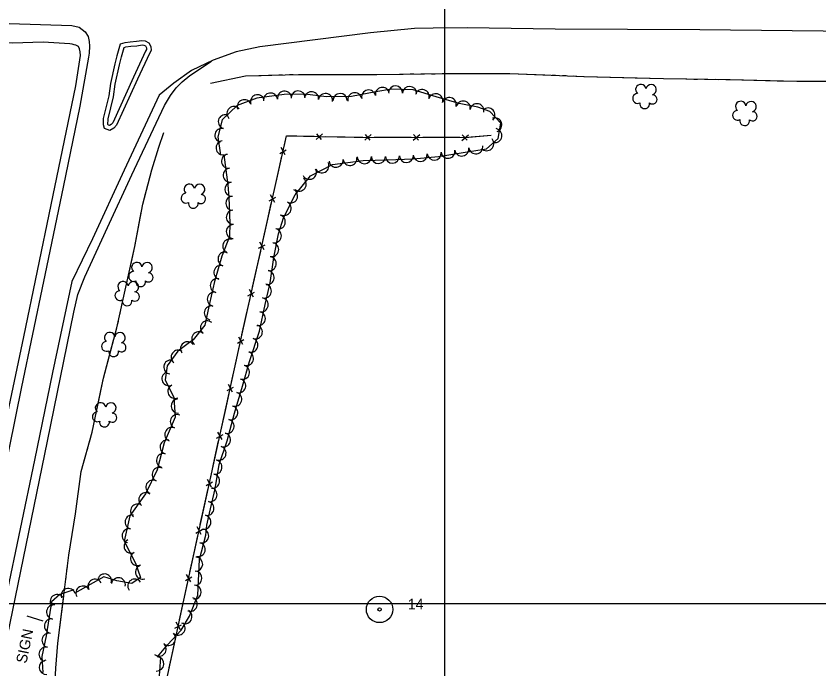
# Model space of a CAD drawing. Extents: x 353423 to 364002, y 127000 to 201942.
# Drawn here: x 361756.7 to 362212.3, y 132962.8 to 133333.3 of the extents above; entities that cross this region are included whole.
import ezdxf

# ---------------------------------------------------------------- set-up
doc = ezdxf.new("R2010")
doc.units = 0
for name, color, linetype in [('E_DTM_SlopeBottom', 7, 'Continuous'), ('E_DTM_SlopeTop', 7, 'Continuous'), ('E_FEN_Generic', 7, 'Continuous'), ('E_LAND_BrushLine', 7, 'Continuous'), ('E_LAND_TreeLine', 7, 'Continuous'), ('E_RDWY_AsphConc', 7, 'Continuous'), ('E_STRUCT_WingWall', 7, 'Continuous')]:
    doc.layers.add(name, color=color, linetype=linetype)

msp = doc.modelspace()

# ---------------------------------------------------------------- linework, layer by layer
at = {"layer": 'E_DTM_SlopeBottom'}
for p, q in [((361926.92, 133263.32), (361930.66, 133266.46)), ((361927.15, 133266.52), (361929.85, 133263.33)), ((361954.52, 133262.9), (361958.21, 133266.1)), ((361954.7, 133266.11), (361957.46, 133262.96)), ((361982.1, 133262.83), (361985.78, 133266.02)), ((361982.27, 133266.03), (361985.03, 133262.89)), ((362009.67, 133262.75), (362013.36, 133265.95)), ((362009.85, 133265.96), (362012.61, 133262.81)), ((361906.36, 133255.36), (361910.03, 133257.38)), ((361909.45, 133254.5), (361907.13, 133258.79)), ((361900.34, 133228.45), (361904.01, 133230.46)), ((361903.43, 133227.58), (361901.1, 133231.88)), ((361894.32, 133201.54), (361897.98, 133203.55)), ((361897.41, 133200.67), (361895.08, 133204.96)), ((361888.29, 133174.63), (361891.96, 133176.64)), ((361891.39, 133173.76), (361889.06, 133178.05)), ((361885.38, 133146.85), (361883.04, 133151.14)), ((361882.29, 133147.71), (361885.95, 133149.74)), ((361879.47, 133119.92), (361877.13, 133124.2)), ((361876.38, 133120.77), (361880.03, 133122.8)), ((361873.56, 133092.98), (361871.22, 133097.26)), ((361870.46, 133093.83), (361874.12, 133095.86)), ((361864.55, 133066.9), (361868.21, 133068.93)), ((361867.65, 133066.05), (361865.31, 133070.33)), ((361858.64, 133039.96), (361862.3, 133041.99)), ((361861.74, 133039.11), (361859.39, 133043.39)), ((361852.73, 133013.03), (361856.39, 133015.06)), ((361855.83, 133012.17), (361853.48, 133016.46)), ((361846.83, 132985.88), (361850.53, 132987.95)), ((361849.97, 132985.03), (361847.58, 132989.35))]:
    msp.add_line(p, q, dxfattribs=at)
for points in [[(361851.79, 133001.8), (361884.6, 133151.31), (361910.12, 133265.36), (361948.56, 133264.64), (362011.62, 133264.47), (362026.2, 133265.64)], [(361908.95, 133260.11), (361910.12, 133265.36), (361915.95, 133265.25)], [(361915.95, 133265.25), (361925.8, 133265.06)], [(361932.32, 133264.94), (361943.52, 133264.73)], [(362015.03, 133264.74), (362026.2, 133265.64)], [(361943.52, 133264.73), (361948.56, 133264.64), (361953.38, 133264.62)], [(361959.89, 133264.61), (361971.1, 133264.58)], [(361971.1, 133264.58), (361980.95, 133264.55)], [(361987.47, 133264.53), (361998.67, 133264.5)], [(361998.67, 133264.5), (362008.53, 133264.48)], [(361905.37, 133244.13), (361907.52, 133253.75)], [(361902.92, 133233.2), (361905.37, 133244.13)], [(361899.35, 133217.22), (361901.5, 133226.84)], [(361896.9, 133206.29), (361899.35, 133217.22)], [(361893.33, 133190.31), (361895.48, 133199.93)], [(361890.88, 133179.38), (361893.33, 133190.31)], [(361887.3, 133163.4), (361889.46, 133173.02)], [(361884.86, 133152.46), (361887.3, 133163.4)], [(361881.34, 133136.48), (361883.46, 133146.1)], [(361878.94, 133125.53), (361881.34, 133136.48)], [(361875.43, 133109.54), (361877.54, 133119.17)], [(361873.03, 133098.59), (361875.43, 133109.54)], [(361869.52, 133082.6), (361871.63, 133092.23)], [(361867.12, 133071.66), (361869.52, 133082.6)], [(361863.61, 133055.67), (361865.72, 133065.29)], [(361861.21, 133044.72), (361863.61, 133055.67)], [(361857.7, 133028.73), (361859.81, 133038.36)], [(361855.29, 133017.79), (361857.7, 133028.73)], [(361851.79, 133001.8), (361853.9, 133011.42)], [(361878.29, 131213.33), (361848.45, 131372.9), (361823.99, 131512.17), (361810.41, 131584.23), (361778.23, 131766.92), (361767.39, 131841.96), (361758.28, 131940.75), (361750.91, 132031.6), (361745.14, 132114.91), (361734.25, 132261.02), (361730.83, 132314.1), (361722.15, 132402.74), (361735.2, 132462.79), (361756.62, 132560.57), (361777.4, 132659.3), (361799.83, 132762.09), (361820.91, 132859.48), (361836.68, 132931.42), (361851.79, 133001.8)], [(361849.41, 132990.71), (361851.79, 133001.8)], [(361845.93, 132974.51), (361848.02, 132984.26)], [(361843.55, 132963.42), (361845.93, 132974.51)]]:
    msp.add_lwpolyline(points, dxfattribs=at)
at = {"layer": 'E_DTM_SlopeTop'}
for points in [[(361456.54, 133332.47), (361607.38, 133331.74), (361675.67, 133331.02), (361734.77, 133329.7), (361788.34, 133327.99), (361792.56, 133327), (361795.85, 133324.4), (361797.51, 133321.72), (361798.18, 133318.78), (361798.29, 133316.2), (361798.11, 133312.17), (361797.86, 133310), (361792.84, 133282.19), (361783.3, 133236.14), (361772.31, 133182.72), (361759.76, 133122.91), (361749.17, 133070.55), (361731.86, 132986.01)], [(362232.11, 133324.51), (362144.79, 133325.4), (362062.54, 133325.88), (362012.61, 133326.52), (361993.32, 133326.42), (361982.83, 133326.14), (361957.85, 133323.78), (361926.37, 133319.83), (361894.96, 133315.91), (361881.65, 133313.07), (361868.57, 133308.24), (361856.3, 133302.36), (361846.28, 133295.17), (361837.88, 133288.33), (361817.93, 133245.82), (361800.01, 133206.96), (361788.38, 133182.75), (361777.25, 133131.05), (361767.05, 133081.29), (361750.8, 133003.4), (361746.66, 132982.42)], [(361726.68, 132986.1), (361748.26, 133090.17), (361761.05, 133151.36), (361776.6, 133226.1), (361790.59, 133293.73), (361793.17, 133310.82), (361792.97, 133313.03), (361792.68, 133314.6), (361792.02, 133315.93), (361791.39, 133316.35), (361790.57, 133316.8), (361789.73, 133317.01), (361788.56, 133317.29), (361787.21, 133317.57), (361772.01, 133318.39), (361754.55, 133317.86), (361731.82, 133318.79), (361635.32, 133318.94), (361630.78, 133316.84)], [(361814.04, 133310.88), (361815.99, 133317.44), (361818.49, 133318.29), (361821.47, 133318.6), (361824.96, 133318.95), (361828.06, 133319.39), (361829.94, 133319.27), (361832.04, 133318.15), (361833.14, 133316.03), (361833.32, 133313.7), (361832.37, 133312.12), (361825.63, 133297.51), (361813.68, 133271.39), (361812.19, 133269.68), (361809.79, 133268.43), (361806.86, 133269.46), (361806.29, 133271.59), (361806.24, 133272.86), (361806.35, 133273.94), (361806.36, 133275.24), (361809.42, 133288.02), (361810.5, 133294.94)], [(361816.44, 133310.17), (361818.01, 133315.49), (361819.02, 133315.83), (361821.73, 133316.12), (361825.25, 133316.47), (361828.16, 133316.88), (361829.24, 133316.81), (361830.17, 133316.31), (361830.68, 133315.33), (361830.76, 133314.3), (361830.16, 133313.29), (361823.36, 133298.55), (361811.56, 133272.76), (361810.62, 133271.68), (361809.6, 133271.15), (361808.94, 133271.38), (361808.78, 133271.97), (361808.74, 133272.79), (361808.85, 133273.8), (361808.86, 133274.93), (361811.88, 133287.54), (361812.97, 133294.55)], [(361810.53, 133295.09), (361812.98, 133306.22), (361814, 133310.72)], [(361751.86, 132981.48), (361774.49, 133092.04), (361789.52, 133165.36), (361791.79, 133175.38), (361795.74, 133185.27), (361808.58, 133213.24), (361822.42, 133243.18), (361836.17, 133272.58), (361840.82, 133282.61), (361844.28, 133288.29), (361847.6, 133292.49), (361851.01, 133295.89), (361855.35, 133299.54), (361867.55, 133307.76)], [(361812.97, 133294.55), (361815.42, 133305.68), (361816.44, 133310.17)]]:
    msp.add_lwpolyline(points, dxfattribs=at)
at = {"layer": 'E_FEN_Generic'}
for points in [[(361836.9, 132969.71), (361842.66, 132976.44), (361850.35, 132984.8), (361855.14, 132992.81), (361859.81, 133004.64), (361860.79, 133024.85), (361864.27, 133038.76), (361864.98, 133044.34), (361866.5, 133051.15), (361869.59, 133064.97), (361871.92, 133078.9), (361876.39, 133092.35), (361880.62, 133108.03), (361885.19, 133123.36), (361889.05, 133137.21), (361894.79, 133154.48), (361897.96, 133169.59), (361900.84, 133181.96), (361903, 133196.36), (361905.59, 133209.76), (361908.41, 133218.78), (361915.15, 133231.83), (361923.72, 133242.57), (361936.33, 133249.12), (361953.64, 133251.35), (361967.24, 133251.62), (361982.07, 133252.24), (361996.43, 133253.63), (362011.52, 133256.05), (362023.67, 133257.89), (362030.21, 133263.89), (362031.82, 133272.46), (362025.52, 133279.08), (362018.69, 133281.57), (362008.06, 133283.7), (361995, 133287.39), (361982, 133291.41), (361969.8, 133291.88), (361960.84, 133290.3), (361946.99, 133287.57), (361932.77, 133287.4), (361920.47, 133288.98), (361908.8, 133288.76), (361893.21, 133286.72), (361882.17, 133282.61), (361873.55, 133274.44), (361871.13, 133264.82), (361872.61, 133254.27)], [(361874.67, 133254.56), (361876.78, 133237.58), (361877.39, 133230.36), (361877.99, 133215.84), (361877.8, 133208.27), (361873.53, 133197.03), (361869.19, 133182.64), (361866.49, 133170.18), (361863.83, 133157.9), (361857.24, 133149.56), (361848.47, 133143.07), (361842.49, 133134.81), (361841.37, 133126.94), (361846.18, 133116.83), (361846.9, 133105.65), (361840.79, 133091.11), (361836.81, 133075.72), (361830.14, 133062.26), (361821.14, 133049.78), (361818.05, 133035.42), (361824.52, 133022.91), (361827.24, 133014.68), (361822.4, 133011.26), (361813.91, 133012.85), (361806.5, 133015.02), (361790.1, 133005.78)], [(361789.42, 133007.78), (361781.52, 133005.11), (361776.77, 133001), (361775.46, 132992.46), (361773.76, 132981.59), (361771.27, 132969.88), (361771.93, 132960.78)], [(361838.15, 132958.99), (361838.83, 132969.59)]]:
    msp.add_lwpolyline(points, dxfattribs=at)
for centre, radius, start, end in [((361964.55, 133288.83), 3.99, 9.973, 189.9577), ((361972, 133289.7), 3.99, 357.8292, 177.8139), ((361979.98, 133289.4), 3.99, 357.8292, 177.8139), ((362111.23, 133291.56), 2.97, 8.6794, 229.9133), ((362117.08, 133291.47), 2.97, 286.3302, 169.3035), ((361893.64, 133284.65), 3.99, 20.4099, 200.3946), ((361901.08, 133285.64), 3.99, 7.4798, 187.4644), ((361909, 133286.68), 3.99, 7.4798, 187.4644), ((361916.74, 133286.82), 3.99, 1.088, 181.0727), ((361924.39, 133286.37), 3.99, 352.7027, 172.6874), ((361932.31, 133285.36), 3.99, 352.7027, 172.6874), ((361940.58, 133285.4), 3.99, 0.6604, 180.6451), ((361948.91, 133285.82), 3.99, 11.1751, 191.1598), ((361956.74, 133287.36), 3.99, 11.1751, 191.1598), ((361987.15, 133287.63), 3.99, 342.8121, 162.7968), ((361994.83, 133285.26), 3.99, 344.2449, 164.2296), ((362109.39, 133286.51), 2.78, 91.6503, 299.4233), ((362117.87, 133286.01), 2.61, 231.0355, 88.9681), ((361886.16, 133281.86), 3.99, 20.4099, 200.3946), ((362002.52, 133283.09), 3.99, 344.2449, 164.2296), ((362010.41, 133281.1), 3.99, 348.6625, 168.6472), ((362018.23, 133279.53), 3.99, 348.6625, 168.6472), ((362113.48, 133283.53), 2.78, 168.3273, 9.3384), ((362167.95, 133281.98), 2.97, 8.6794, 229.9133), ((362173.8, 133281.89), 2.97, 286.3302, 169.3035), ((361880.34, 133277.99), 3.99, 43.4595, 223.4442), ((362024.47, 133277.16), 3.99, 313.5843, 133.569), ((362166.11, 133276.93), 2.78, 91.6503, 299.4233), ((362174.59, 133276.43), 2.61, 231.0355, 88.9681), ((361875.42, 133273.34), 3.99, 75.8972, 255.8818), ((362028.35, 133271.56), 3.99, 289.1771, 109.1618), ((362170.2, 133273.94), 2.78, 168.3273, 9.3384), ((361873.48, 133265.59), 3.99, 75.8972, 255.8818), ((362028.39, 133265.48), 3.99, 259.3981, 79.3828), ((361874.12, 133258.51), 3.99, 97.9712, 277.9559), ((362023.83, 133260.86), 3.99, 222.5276, 42.5123), ((361994, 133255.49), 3.99, 185.5629, 5.5476), ((362001.77, 133256.6), 3.99, 189.1027, 9.0874), ((362009.66, 133257.86), 3.99, 189.1027, 9.0874), ((362017.56, 133259.08), 3.99, 188.6248, 8.6095), ((361877.23, 133250.88), 3.97, 97.0878, 277.0725), ((361938.25, 133251.48), 3.99, 187.3496, 7.3343), ((361946.17, 133252.5), 3.99, 187.3496, 7.3343), ((361954.32, 133253.46), 3.99, 181.1239, 1.1085), ((361962.3, 133253.61), 3.99, 181.1239, 1.1085), ((361970.23, 133253.83), 3.99, 182.3896, 2.3743), ((361978.21, 133254.17), 3.99, 182.3896, 2.3743), ((361986.05, 133254.72), 3.99, 185.5629, 5.5476), ((361878.2, 133243), 3.97, 97.0878, 277.0725), ((361930.24, 133248.31), 3.99, 207.4817, 27.4663), ((361923.15, 133244.63), 3.99, 207.4817, 27.4663), ((361854.96, 133235), 2.97, 8.6794, 229.9133), ((361860.82, 133234.92), 2.97, 286.3302, 169.3035), ((361879.08, 133235.03), 3.97, 94.8153, 274.8), ((361917.39, 133237.98), 3.99, 231.4136, 51.3983), ((361912.48, 133231.21), 3.99, 242.6782, 62.6629), ((361853.13, 133229.95), 2.78, 91.6503, 299.4233), ((361861.61, 133229.45), 2.61, 231.0355, 88.9681), ((361879.61, 133227.03), 3.97, 92.3861, 272.3707), ((361857.22, 133226.97), 2.78, 168.3273, 9.3384), ((361908.81, 133224.12), 3.99, 242.6782, 62.6629), ((361879.94, 133219.1), 3.97, 92.3861, 272.3707), ((361905.5, 133216.49), 3.99, 252.6656, 72.6503), ((361879.95, 133211.03), 3.97, 88.509, 268.4937), ((361903.24, 133208.6), 3.99, 259.0656, 79.0502), ((361877.92, 133202.74), 3.97, 69.2263, 249.211), ((361901.72, 133200.76), 3.99, 259.0656, 79.0502), ((361875.22, 133195.44), 3.97, 73.2398, 253.2245), ((361900.35, 133192.8), 3.99, 261.4806, 81.4653), ((361825.19, 133190.56), 2.97, 8.6794, 229.9133), ((361831.04, 133190.48), 2.97, 286.3302, 169.3035), ((361823.36, 133185.51), 2.78, 91.6503, 299.4233), ((361831.83, 133185.01), 2.61, 231.0355, 88.9681), ((361872.93, 133187.84), 3.97, 73.2398, 253.2245), ((361899.17, 133184.91), 3.99, 261.4806, 81.4653), ((361827.45, 133182.53), 2.78, 168.3273, 9.3384), ((361870.82, 133180.36), 3.97, 77.7557, 257.7404), ((361817.41, 133179.69), 2.97, 8.6794, 229.9133), ((361823.26, 133179.61), 2.97, 286.3302, 169.3035), ((361897.6, 133177.26), 3.99, 256.9164, 76.9011), ((361815.57, 133174.64), 2.78, 91.6503, 299.4233), ((361824.05, 133174.14), 2.61, 231.0355, 88.9681), ((361869.14, 133172.61), 3.97, 77.7557, 257.7404), ((361819.66, 133171.66), 2.78, 168.3273, 9.3384), ((361895.79, 133169.43), 3.99, 258.1576, 78.1423), ((361867.46, 133164.86), 3.97, 77.7842, 257.7689), ((361894.16, 133161.62), 3.99, 258.1576, 78.1423), ((361865.23, 133156.32), 3.97, 51.7182, 231.7028), ((361892.45, 133154.07), 3.99, 251.6145, 71.5992), ((361809.8, 133150.87), 2.97, 8.6794, 229.9133), ((361815.65, 133150.79), 2.97, 286.3302, 169.3035), ((361860.31, 133150.1), 3.97, 51.7182, 231.7028), ((361807.96, 133145.82), 2.78, 91.6503, 299.4233), ((361816.44, 133145.32), 2.61, 231.0355, 88.9681), ((361853.96, 133144.55), 3.97, 36.471, 216.4557), ((361889.94, 133146.49), 3.99, 251.6145, 71.5992), ((361812.05, 133142.84), 2.78, 168.3273, 9.3384), ((361848.6, 133139.72), 3.97, 54.1278, 234.1124), ((361887.42, 133138.92), 3.99, 251.6145, 71.5992), ((361844.49, 133134.15), 3.97, 81.9357, 261.9203), ((361885.19, 133131.15), 3.99, 254.4443, 74.429), ((361843.4, 133127.51), 3.97, 115.4466, 295.4313), ((361846.81, 133120.34), 3.97, 115.4466, 295.4313), ((361883.05, 133123.49), 3.99, 253.3924, 73.3771), ((361880.77, 133115.84), 3.99, 253.3924, 73.3771), ((361848.58, 133111.94), 3.97, 93.6976, 273.6822), ((361804.6, 133110.95), 2.97, 8.6794, 229.9133), ((361810.45, 133110.87), 2.97, 286.3302, 169.3035), ((361878.48, 133108.14), 3.99, 254.9185, 74.9031), ((361802.76, 133105.9), 2.78, 91.6503, 299.4233), ((361811.24, 133105.4), 2.61, 231.0355, 88.9681), ((361848.13, 133103.21), 3.97, 67.1934, 247.1781), ((361806.85, 133102.92), 2.78, 168.3273, 9.3384), ((361876.4, 133100.43), 3.99, 254.9185, 74.9031), ((361845.05, 133095.9), 3.97, 67.1934, 247.1781), ((361874.35, 133092.84), 3.99, 251.62, 71.6047), ((361842.33, 133088.78), 3.97, 75.5097, 255.4943), ((361871.83, 133085.26), 3.99, 251.62, 71.6047), ((361840.34, 133081.1), 3.97, 75.5097, 255.4943), ((361869.53, 133077.3), 3.99, 260.5313, 80.516), ((361837.85, 133073.15), 3.97, 63.6728, 243.6575), ((361834.33, 133066.04), 3.97, 63.6728, 243.6575), ((361868.22, 133069.42), 3.99, 260.5313, 80.516), ((361866.72, 133061.7), 3.99, 257.3797, 77.3644), ((361830.25, 133058.86), 3.97, 54.1876, 234.1723), ((361825.61, 133052.43), 3.97, 54.1876, 234.1723), ((361864.98, 133053.91), 3.99, 257.3797, 77.3644), ((361822.5, 133046.24), 3.97, 77.8592, 257.8439), ((361863.24, 133046.12), 3.99, 257.4584, 77.443), ((361820.83, 133038.48), 3.97, 77.8592, 257.8439), ((361862, 133038.29), 3.99, 255.9549, 75.9396), ((361821.9, 133032.51), 3.97, 117.3674, 297.3521), ((361860.06, 133030.55), 3.99, 255.9549, 75.9396), ((361825.54, 133025.46), 3.97, 117.3674, 297.3521), ((361858.58, 133022.32), 3.99, 267.2369, 87.2216), ((361828.42, 133017.73), 3.97, 108.292, 288.2767), ((361806.88, 133012.75), 3.97, 343.6303, 163.6149), ((361814.73, 133010.58), 3.97, 349.3811, 169.3658), ((361858.19, 133014.35), 3.99, 267.2369, 87.2216), ((361794.57, 133005.92), 3.97, 29.4193, 209.404), ((361801.49, 133009.81), 3.97, 29.4193, 209.404), ((361824.02, 133009.86), 3.97, 35.3018, 215.2865), ((361857.8, 133006.38), 3.99, 267.2369, 87.2216), ((361786.27, 133004.48), 4.04, 18.686, 198.6707), ((361780.04, 133001.03), 4.04, 40.8986, 220.8833), ((361855.54, 132999.5), 3.99, 248.4788, 68.4635), ((361778.02, 132995.15), 4.04, 81.2857, 261.2704), ((361852.52, 132992.5), 3.99, 239.085, 59.0696), ((361776.78, 132987.16), 4.04, 81.1285, 261.1131), ((361848.63, 132986.02), 3.99, 227.3921, 47.3768), ((361775.39, 132979.08), 4.04, 78.0042, 257.9888), ((361843.23, 132980.15), 3.99, 227.3921, 47.3768), ((361773.71, 132971.17), 4.04, 78.0042, 257.9888), ((361837.9, 132974.1), 3.99, 229.4821, 49.4668), ((361836.46, 132965.69), 4.04, 266.364, 86.3487), ((361773.84, 132963.73), 4.04, 94.1081, 274.0927)]:
    msp.add_arc(centre, radius, start, end, dxfattribs=at)
at = {"layer": 'E_LAND_BrushLine'}
msp.add_line((361772.08, 132989.88), (361762.97, 132992.8), dxfattribs=at)
at = {"layer": 'E_LAND_TreeLine'}
for p, q in [((362000, 132500), (362000, 135000)), ((362000, 131000), (362000, 133500)), ((360000, 133000), (364000, 133000)), ((360000, 133000), (364000, 133000))]:
    msp.add_line(p, q, dxfattribs=at)
at = {"layer": 'E_RDWY_AsphConc'}
for radius in [7.5, 7.5, 0.96, 0.96]:
    msp.add_circle((361962.97, 132996.62), radius, dxfattribs=at)
at = {"layer": 'E_STRUCT_WingWall'}
for points in [[(361867.08, 133295.15), (361886.86, 133299.33), (361916.93, 133300.22), (361961.32, 133300.21), (361999.79, 133300.66), (362036.8, 133300.78), (362079.1, 133299.05), (362124.11, 133297.78), (362161.84, 133297.27), (362199.73, 133296.36), (362232.75, 133296.31), (362263.45, 133295.89), (362302.72, 133296.36), (362352.36, 133295.4), (362394.87, 133295.11), (362432.54, 133295.98), (362479.61, 133296.25), (362520.45, 133295.39), (362547.71, 133294.83), (362573.7, 133293.18), (362586.71, 133290.33), (362586.98, 133294.35)], [(361867.08, 133295.15), (361886.86, 133299.33), (361895.81, 133299.59)], [(361899.84, 133299.71), (361901.85, 133299.77)], [(361905.87, 133299.89), (361907.89, 133299.95)], [(361911.91, 133300.07), (361913.92, 133300.13)], [(361917.95, 133300.22), (361947.13, 133300.21)], [(361947.13, 133300.21), (361961.32, 133300.21), (361976.32, 133300.39)], [(361980.34, 133300.43), (361982.35, 133300.46)], [(361986.38, 133300.51), (361988.39, 133300.53)], [(361992.41, 133300.58), (361994.43, 133300.6)], [(361998.45, 133300.65), (361999.79, 133300.66), (362027.64, 133300.75)], [(362027.64, 133300.75), (362036.8, 133300.78), (362056.8, 133299.96)], [(362060.82, 133299.8), (362062.84, 133299.72)], [(362066.86, 133299.55), (362068.87, 133299.47)], [(362072.89, 133299.31), (362074.9, 133299.22)], [(362078.92, 133299.06), (362079.1, 133299.05), (362108.1, 133298.23)], [(362108.1, 133298.23), (362124.11, 133297.78), (362137.27, 133297.6)], [(362141.29, 133297.55), (362143.31, 133297.52)], [(362147.33, 133297.47), (362149.34, 133297.44)], [(362153.37, 133297.39), (362155.38, 133297.36)], [(362159.4, 133297.3), (362161.84, 133297.27), (362188.58, 133296.63)], [(362188.58, 133296.63), (362199.73, 133296.36), (362217.76, 133296.33)], [(361780.35, 132977.53), (361786.6, 133027.39), (361790.35, 133050.84), (361793.6, 133074.93), (361799.87, 133097.18), (361806.25, 133127.77), (361813.87, 133156.31), (361819.43, 133181.24), (361824.12, 133202.61), (361828.57, 133226.56), (361833.64, 133246.07), (361837.7, 133258.9), (361840.57, 133267.25)], [(361832.49, 133241.67), (361833.64, 133246.07), (361837.7, 133258.9), (361840.57, 133267.25)], [(361831.1, 133236.29), (361831.56, 133238.08)], [(361829.7, 133230.9), (361830.16, 133232.7)], [(361828.37, 133225.5), (361828.57, 133226.56), (361828.76, 133227.31)], [(361822.55, 133195.47), (361824.12, 133202.61), (361827.7, 133221.85)], [(361816.76, 133169.25), (361819.43, 133181.24), (361822.55, 133195.47)], [(361815.55, 133163.83), (361815.95, 133165.64)], [(361814.34, 133158.41), (361814.74, 133160.21)], [(361812.99, 133153.02), (361813.47, 133154.81)], [(361805.34, 133123.4), (361806.25, 133127.77), (361812.03, 133149.43)], [(361799.84, 133097.07), (361799.87, 133097.18), (361805.34, 133123.4)], [(361798.33, 133091.71), (361798.83, 133093.5)], [(361796.82, 133086.36), (361797.32, 133088.14)], [(361795.31, 133081.01), (361795.81, 133082.79)], [(361790.35, 133050.9), (361793.6, 133074.93), (361794.3, 133077.44)], [(361786.22, 133024.36), (361786.6, 133027.39), (361790.35, 133050.84), (361790.35, 133050.9)], [(361785.53, 133018.85), (361785.76, 133020.69)], [(361784.84, 133013.34), (361785.07, 133015.18)], [(361784.15, 133007.83), (361784.38, 133009.67)], [(361780.35, 132977.53), (361783.69, 133004.16)], [(361778.56, 132951.18), (361778.86, 132956), (361779.2, 132963.2), (361779.66, 132968.07), (361780.35, 132977.53)], [(361778.86, 132956), (361779.2, 132963.2), (361779.66, 132968.07), (361780.35, 132977.53)]]:
    msp.add_lwpolyline(points, dxfattribs=at)

# ---------------------------------------------------------------- texts
at = {"layer": 'E_LAND_BrushLine'}
msp.add_text('SIGN', height=6, rotation=78.4257, dxfattribs=at).set_placement((361762.51, 132965.63))
at = {"layer": 'E_RDWY_AsphConc'}
msp.add_text('14', height=6, dxfattribs=at).set_placement((361978.97, 132996.62))
msp.add_text('14', height=6, dxfattribs=at).set_placement((361978.97, 132996.62))

doc.saveas('drawing.dxf')
